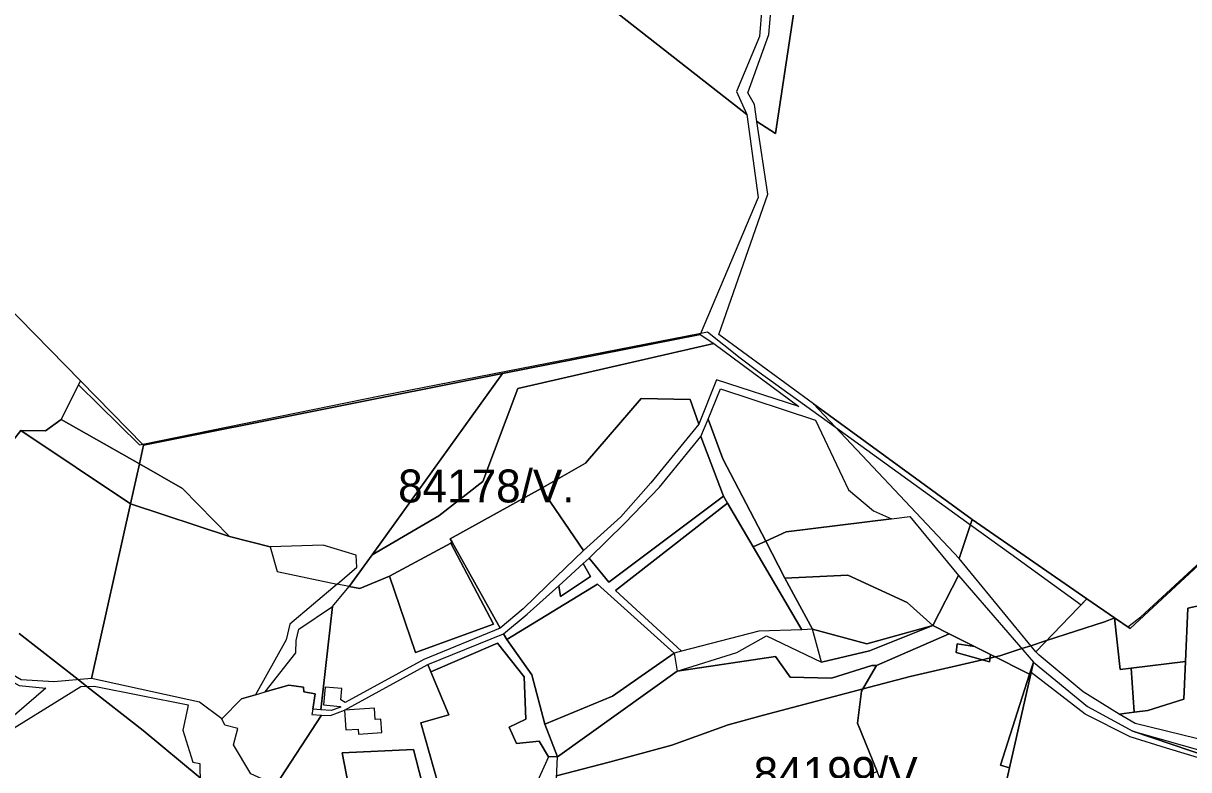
# Model space of a CAD drawing. Extents: x -477304 to -465429, y -1159113 to -1149210.
# Drawn here: x -473443 to -472912, y -1156758 to -1156419 of the extents above; entities that cross this region are included whole.
import ezdxf

# ---------------------------------------------------------------- set-up
doc = ezdxf.new("R2010")
doc.units = 0
for name, color, linetype in [('BPEJ_s', 7, 'Continuous'), ('PUPFL_s', 7, 'Continuous'), ('trav_porost_s', 7, 'Continuous'), ('zahrada_s', 7, 'Continuous')]:
    doc.layers.add(name, color=color, linetype=linetype)

msp = doc.modelspace()

# ---------------------------------------------------------------- linework, layer by layer
at = {"layer": 'BPEJ_s'}
for points in [[(-473480, -1156517.16), (-473416.9, -1156581.41), (-473417.83, -1156583.28), (-473390.1, -1156610.56), (-473388.57, -1156610.25), (-473279.83, -1156588.02), (-473134.47, -1156559.66), (-473131.42, -1156559.07), (-473116.51, -1156570.86), (-473107.84, -1156577.45), (-473073.18, -1156602.49), (-473011.71, -1156646.91), (-472993.24, -1156660.25), (-472961.25, -1156683.36), (-472958.61, -1156680.63), (-472946.03, -1156689.3), (-472945.88, -1156689.4), (-472950.58, -1156691.08), (-472977.03, -1156699.7), (-472984.22, -1156702.04), (-472988.28, -1156703.36), (-472998.26, -1156706.62), (-473000.35, -1156707.1), (-473002.85, -1156707.67), (-473003.92, -1156707.91), (-473006.2, -1156708.43), (-473039.18, -1156715.98), (-473060.61, -1156721.68), (-473105.96, -1156733.72), (-473122.06, -1156738), (-473147.71, -1156747.36), (-473176.15, -1156754.99), (-473200.18, -1156761.29)], [(-473480, -1156517.16), (-473416.9, -1156581.41), (-473417.83, -1156583.28), (-473390.1, -1156610.56), (-473388.57, -1156610.25), (-473279.83, -1156588.02), (-473134.47, -1156559.66), (-473131.42, -1156559.07), (-473116.51, -1156570.86), (-473107.84, -1156577.45), (-473073.18, -1156602.49), (-473011.71, -1156646.91), (-472993.24, -1156660.25), (-472961.25, -1156683.36), (-472958.61, -1156680.63), (-472946.03, -1156689.3), (-472945.88, -1156689.4), (-472939.96, -1156693.48), (-472934.11, -1156688.93), (-472906.88, -1156663.82)], [(-473200.18, -1156761.29), (-473176.15, -1156754.99), (-473147.71, -1156747.36), (-473122.06, -1156738), (-473105.96, -1156733.72), (-473060.61, -1156721.68), (-473039.18, -1156715.98), (-473006.2, -1156708.43), (-473003.92, -1156707.91), (-473002.85, -1156707.67), (-473000.35, -1156707.1), (-472998.26, -1156706.62), (-472988.28, -1156703.36), (-472984.22, -1156702.04), (-472977.03, -1156699.7), (-472950.58, -1156691.08), (-472945.88, -1156689.4), (-472939.96, -1156693.48), (-472934.11, -1156688.93), (-472906.88, -1156663.82)], [(-473444.89, -1156696.39), (-473417.98, -1156717.44), (-473414.03, -1156720.53), (-473388.37, -1156740.6), (-473362.48, -1156762.23)], [(-473362.48, -1156762.23), (-473388.37, -1156740.6), (-473414.03, -1156720.53), (-473417.98, -1156717.44), (-473444.89, -1156696.39)], [(-472896.74, -1156756.4), (-472922.42, -1156748.63), (-472938.96, -1156743.55), (-472959.42, -1156733.15), (-472984.05, -1156714.17), (-472993.88, -1156757.66), (-472996.14, -1156767.65), (-472997.03, -1156790.58), (-472998.5, -1156795.52), (-472994.04, -1156821.31), (-472998.71, -1156821.23), (-472993.88, -1156853.19), (-472988.81, -1156874.48), (-472985.62, -1156875.75), (-472955, -1156887.92), (-472911.44, -1156905.22)], [(-472896.74, -1156756.4), (-472922.42, -1156748.63), (-472938.96, -1156743.55), (-472959.42, -1156733.15), (-472984.05, -1156714.17), (-472993.88, -1156757.66), (-472996.14, -1156767.65), (-472997.03, -1156790.58), (-472998.5, -1156795.52), (-472994.04, -1156821.31), (-472998.71, -1156821.23), (-472993.88, -1156853.19), (-472988.81, -1156874.48), (-472985.62, -1156875.75), (-472955, -1156887.92), (-472911.44, -1156905.22)]]:
    msp.add_lwpolyline(points, dxfattribs=at)
at = {"layer": 'PUPFL_s'}
for points in [[(-473507.74, -1156150.33), (-473421.45, -1156219.33), (-473310.97, -1156306.17), (-473265.08, -1156341.48), (-473174.97, -1156412.02), (-473113.44, -1156460.18), (-473108.31, -1156497.99), (-473134.72, -1156560.25), (-473224.75, -1156578.04), (-473388.18, -1156610.65), (-473416.9, -1156581.41), (-473480, -1156517.16)], [(-472899.78, -1156412.46), (-472686.97, -1156467.54), (-472710.29, -1156487.69), (-472737.94, -1156513.25), (-472740.99, -1156516.02), (-472744.55, -1156518.35), (-472778.08, -1156549.66), (-472794.34, -1156563.57), (-472821.5, -1156589.09), (-472897.38, -1156655.6), (-472938.95, -1156694.18), (-472946.03, -1156689.3), (-472958.61, -1156680.63), (-473010.93, -1156644.58), (-473083.16, -1156591.9), (-473126.32, -1156560.34), (-473104.01, -1156496.44), (-473108.89, -1156463.38), (-473100.49, -1156468.81), (-473078.33, -1156321.91)], [(-472910.06, -1156908.96), (-472985.26, -1156878.14), (-472992.15, -1156832.26), (-472994.04, -1156821.31), (-472998.5, -1156795.52), (-472997.03, -1156790.58), (-472996.14, -1156767.65), (-472993.88, -1156757.66), (-472982.99, -1156709.48), (-472958.33, -1156729.74), (-472937.78, -1156740.97), (-472893.83, -1156755.76)]]:
    msp.add_lwpolyline(points, dxfattribs=at)
for points in [[(-473101.25, -1156397.38), (-473095.06, -1156397.16), (-473091.55, -1156323.3), (-473078.33, -1156321.91), (-473100.49, -1156468.81), (-473108.89, -1156463.38), (-473109.98, -1156455.61), (-473113, -1156450.31), (-473103.47, -1156423.72)], [(-473118.21, -1156449.71), (-473113.44, -1156460.18), (-473174.97, -1156412.02), (-473151.15, -1156407.32), (-473105.63, -1156398.35), (-473107.71, -1156424.54)], [(-473284.15, -1156660.58), (-473224.75, -1156578.04), (-473134.72, -1156560.25), (-473128.52, -1156564.38), (-473217.76, -1156584.84), (-473233.8, -1156627.18), (-473253.73, -1156642.9)], [(-473349.1, -1156652.23), (-473370.49, -1156630.43), (-473390.09, -1156619.23), (-473388.18, -1156610.65), (-473224.75, -1156578.04), (-473284.15, -1156660.58), (-473294.6, -1156675.11), (-473300.06, -1156673.97), (-473291.03, -1156666.31), (-473291.42, -1156660.86), (-473306.47, -1156656.24), (-473330.64, -1156656.96)], [(-473390.09, -1156619.23), (-473425.68, -1156598.98), (-473416.9, -1156581.41), (-473388.18, -1156610.65)], [(-473010.93, -1156644.58), (-473016.86, -1156662.27), (-473083.16, -1156591.9)], [(-473394.13, -1156637.37), (-473444.1, -1156604.09), (-473432.92, -1156604.12), (-473425.68, -1156598.98), (-473390.09, -1156619.23)], [(-473349.1, -1156652.23), (-473394.13, -1156637.37), (-473390.09, -1156619.23), (-473370.49, -1156630.43)], [(-472958.61, -1156680.63), (-472981.96, -1156704.8), (-473016.86, -1156662.27), (-473010.93, -1156644.58)], [(-473067.47, -1156669.83), (-473040.46, -1156682.37), (-473028.88, -1156692.79), (-473058.85, -1156701.15), (-473083.54, -1156694.55), (-473096.14, -1156671.27)], [(-473104.52, -1156697.5), (-473079.45, -1156709.46), (-473057.67, -1156704.29), (-473028.88, -1156692.79), (-473021.31, -1156696.59), (-473054.49, -1156710.97), (-473056.66, -1156710.97), (-473074.97, -1156716.83), (-473093.84, -1156716.31), (-473100.46, -1156706.87), (-473145.28, -1156713.55), (-473118.01, -1156705.1)], [(-473028.88, -1156692.79), (-473057.67, -1156704.29), (-473079.45, -1156709.46), (-473083.54, -1156694.55), (-473058.85, -1156701.15)], [(-472937.78, -1156740.97), (-472892.8, -1156753.63), (-472893.83, -1156755.76)]]:
    msp.add_lwpolyline(points, close=True, dxfattribs=at)
at = {"layer": 'trav_porost_s'}
for points in [[(-473425.68, -1156598.98), (-473432.92, -1156604.12), (-473444.1, -1156604.09), (-473459.46, -1156623.42), (-473464.01, -1156620.69), (-473459.68, -1156612.19), (-473487.55, -1156601.45), (-473480.62, -1156567.6), (-473486.37, -1156565.48), (-473485.38, -1156545.68), (-473480.68, -1156528.52), (-473480, -1156517.16), (-473416.9, -1156581.41)], [(-473284.15, -1156660.58), (-473253.73, -1156642.9), (-473233.8, -1156627.18), (-473217.76, -1156584.84), (-473128.52, -1156564.38), (-473089.76, -1156593.11), (-473127.32, -1156580.95), (-473135.41, -1156601.16), (-473139.33, -1156589.9), (-473161.6, -1156589.45), (-473187.04, -1156618.97), (-473207.1, -1156630.48), (-473248.55, -1156653.38), (-473247.67, -1156654.94), (-473248.36, -1156655.31), (-473276.23, -1156670.31), (-473289.69, -1156675.97), (-473294.6, -1156675.11)], [(-473124.39, -1156616.91), (-473131.15, -1156598.8), (-473125.45, -1156585.04), (-473082.25, -1156599.27), (-473067.16, -1156631), (-473055.83, -1156640.6), (-473047.63, -1156644.24), (-473095.61, -1156650.21), (-473104.91, -1156654.39)], [(-473157.18, -1156627.87), (-473170.86, -1156643.3), (-473187.91, -1156658.59), (-473207.1, -1156630.48), (-473187.04, -1156618.97), (-473161.6, -1156589.45), (-473139.33, -1156589.9), (-473135.41, -1156601.16)], [(-473509.01, -1156598), (-473488.54, -1156605.97), (-473464.01, -1156620.69), (-473459.46, -1156623.42), (-473444.1, -1156604.09), (-473394.13, -1156637.37), (-473411.86, -1156716.88), (-473429.09, -1156718.45), (-473443.95, -1156717.51), (-473477.54, -1156698.09), (-473496.02, -1156660.78), (-473518.98, -1156637.27), (-473537.28, -1156593.7)], [(-473104.91, -1156654.39), (-473110.61, -1156656.95), (-473122.24, -1156637.06), (-473124.11, -1156633.86), (-473134.43, -1156606.71), (-473131.15, -1156598.8), (-473124.39, -1156616.91)], [(-473169.08, -1156646.25), (-473153.35, -1156629.82), (-473134.43, -1156606.71), (-473124.11, -1156633.86), (-473176.36, -1156673.16), (-473185.29, -1156662.18)], [(-473215.37, -1156685.18), (-473225.85, -1156693.97), (-473247.67, -1156654.94), (-473248.55, -1156653.38), (-473207.1, -1156630.48), (-473187.91, -1156658.59), (-473204.43, -1156674.55)], [(-473343.62, -1156726.24), (-473352.51, -1156735.31), (-473362.75, -1156727.76), (-473411.86, -1156716.88), (-473394.13, -1156637.37), (-473349.1, -1156652.23), (-473330.64, -1156656.96), (-473327.39, -1156668.29), (-473300.06, -1156673.97), (-473321.55, -1156692.2), (-473323.25, -1156699.38), (-473337.31, -1156724.4)], [(-473224.39, -1156696.68), (-473213.53, -1156687.68), (-473199.17, -1156674.72), (-473198.32, -1156679.65), (-473184.63, -1156670.56), (-473188.01, -1156664.64), (-473185.29, -1156662.18), (-473176.36, -1156673.16), (-473124.11, -1156633.86), (-473122.24, -1156637.06), (-473173.25, -1156676.86), (-473143.19, -1156704.55), (-473146.56, -1156705.43), (-473181.49, -1156673.98), (-473222.86, -1156699.24)], [(-473143.19, -1156704.55), (-473173.25, -1156676.86), (-473122.24, -1156637.06), (-473110.61, -1156656.95), (-473088.52, -1156694.72), (-473108.01, -1156695.4)], [(-473096.14, -1156671.27), (-473104.91, -1156654.39), (-473095.61, -1156650.21), (-473047.63, -1156644.24), (-473039.32, -1156643.19), (-473017.1, -1156670.06), (-473028.88, -1156692.79), (-473040.46, -1156682.37), (-473067.47, -1156669.83)], [(-473248.36, -1156655.31), (-473228.9, -1156692.2), (-473264.36, -1156705.04), (-473276.23, -1156670.31)], [(-473110.61, -1156656.95), (-473104.91, -1156654.39), (-473096.14, -1156671.27), (-473083.54, -1156694.55), (-473088.52, -1156694.72)], [(-472938.47, -1156712.18), (-472943.55, -1156712.79), (-472946.03, -1156689.3), (-472938.95, -1156694.18), (-472897.38, -1156655.6), (-472866.96, -1156656.98), (-472826.39, -1156665.35), (-472804.22, -1156677.17), (-472801.98, -1156679.26), (-472848.79, -1156719.38), (-472869.82, -1156710.1), (-472874.83, -1156710.56), (-472876.41, -1156704.73), (-472891.43, -1156706.53), (-472904.28, -1156683.04), (-472912.66, -1156684.85), (-472913.72, -1156709.21)], [(-473459.29, -1156744.06), (-473474.24, -1156718.58), (-473475.64, -1156715.43), (-473491.08, -1156680.72), (-473499.66, -1156662.67), (-473480.01, -1156700.3), (-473444.94, -1156720.15), (-473432.73, -1156721.3)], [(-473199.17, -1156674.72), (-473188.01, -1156664.64), (-473184.63, -1156670.56), (-473198.32, -1156679.65)], [(-472982.99, -1156709.48), (-472984.74, -1156714.93), (-473002.62, -1156705.96), (-473009.86, -1156702.33), (-473021.31, -1156696.59), (-473028.88, -1156692.79), (-473017.1, -1156670.06)], [(-473211.43, -1156715.25), (-473222.86, -1156699.24), (-473181.49, -1156673.98), (-473146.56, -1156705.43), (-473174.65, -1156725.05), (-473205.53, -1156737.73)], [(-472980.46, -1156706.38), (-472981.96, -1156704.8), (-472958.61, -1156680.63), (-472946.03, -1156689.3), (-472943.55, -1156712.79), (-472938.47, -1156712.18), (-472937.06, -1156732.32), (-472943.93, -1156733.17), (-472960.29, -1156723.06)], [(-473302.22, -1156684.16), (-473307.53, -1156731.19), (-473311.18, -1156730.96), (-473310.09, -1156723.93), (-473315.28, -1156723.01), (-473315.32, -1156720.91), (-473322.1, -1156719.98), (-473332.83, -1156723.1), (-473318.85, -1156705.19), (-473318.7, -1156699.64), (-473317.53, -1156694.51)], [(-472845.41, -1156720.87), (-472851.56, -1156749.67), (-472875.57, -1156741.37), (-472867.66, -1156728.95), (-472870.37, -1156713.03), (-472874.06, -1156713.38), (-472871.03, -1156729.26), (-472887.62, -1156749.47), (-472936.69, -1156737.51), (-472943.93, -1156733.17), (-472937.06, -1156732.32), (-472930.84, -1156731.55), (-472914.47, -1156726.41), (-472913.72, -1156709.21), (-472912.66, -1156684.85), (-472904.28, -1156683.04), (-472891.43, -1156706.53), (-472888.54, -1156711.81), (-472874.83, -1156710.56), (-472869.82, -1156710.1), (-472848.79, -1156719.38)], [(-473054.25, -1156820.33), (-473042.03, -1156802.28), (-473046.32, -1156779), (-473054.16, -1156759.3), (-473063.12, -1156737.28), (-473061.25, -1156722.79), (-473054.49, -1156710.97), (-473021.31, -1156696.59), (-473009.86, -1156702.33), (-473017.75, -1156701.15), (-473018.23, -1156705.11), (-473003.08, -1156709.3), (-473002.62, -1156705.96), (-472984.74, -1156714.93), (-472998.04, -1156756.39), (-472993.88, -1156757.66), (-472996.14, -1156767.65), (-472997.03, -1156790.58), (-472998.5, -1156795.52), (-472994.04, -1156821.31)], [(-473203.75, -1156752.59), (-473211.69, -1156770.06), (-473200.83, -1156775.84), (-473193.47, -1156786.73), (-473220.69, -1156793.16), (-473226.39, -1156786.99), (-473248.19, -1156785.95), (-473261.93, -1156737.2), (-473249.2, -1156733.56), (-473257.42, -1156713.96), (-473227.05, -1156700.92), (-473214.92, -1156716.13), (-473214.17, -1156735.4), (-473221.76, -1156739.19), (-473218.39, -1156746.5), (-473208.13, -1156745.48)], [(-473205.53, -1156737.73), (-473199.79, -1156752.65), (-473203.75, -1156752.59), (-473208.13, -1156745.48), (-473218.39, -1156746.5), (-473221.76, -1156739.19), (-473214.17, -1156735.4), (-473214.92, -1156716.13), (-473227.05, -1156700.92), (-473257.42, -1156713.96), (-473258.82, -1156710.62), (-473224.39, -1156696.68), (-473222.86, -1156699.24), (-473211.43, -1156715.25)], [(-473009.86, -1156702.33), (-473002.62, -1156705.96), (-473003.08, -1156709.3), (-473018.23, -1156705.11), (-473017.75, -1156701.15)], [(-473174.65, -1156725.05), (-473146.56, -1156705.43), (-473145.28, -1156713.55), (-473199.79, -1156752.65), (-473205.53, -1156737.73)], [(-473100.46, -1156706.87), (-473093.84, -1156716.31), (-473074.97, -1156716.83), (-473056.66, -1156710.97), (-473054.49, -1156710.97), (-473061.25, -1156722.79), (-473063.12, -1156737.28), (-473054.16, -1156759.3), (-473085.01, -1156773.73), (-473083.23, -1156779.1), (-473114.45, -1156800.78), (-473161.74, -1156833.63), (-473192.15, -1156789.32), (-473167.91, -1156787.19), (-473159.16, -1156799.87), (-473143.52, -1156789.08), (-473155.48, -1156771.76), (-473171.11, -1156782.55), (-473170.21, -1156783.85), (-473193.47, -1156786.73), (-473200.83, -1156775.84), (-473199.79, -1156752.65), (-473145.28, -1156713.55)], [(-473296.71, -1156731.38), (-473258.82, -1156710.62), (-473257.42, -1156713.96), (-473249.2, -1156733.56), (-473261.93, -1156737.2), (-473248.19, -1156785.95), (-473281.86, -1156786.33), (-473256.48, -1156783.45), (-473265.29, -1156749.24), (-473297.81, -1156750.75), (-473294.8, -1156766.48), (-473281.86, -1156786.33), (-473327.92, -1156765.57), (-473307.22, -1156733.6), (-473303.13, -1156733.8), (-473296.71, -1156731.38), (-473296.04, -1156740.35), (-473290.55, -1156739.96), (-473290.38, -1156742.35), (-473279.7, -1156741.59), (-473280.14, -1156735.5), (-473282.73, -1156735.69), (-473283.11, -1156730.4)], [(-472998.04, -1156756.39), (-472984.74, -1156714.93), (-472982.99, -1156709.48), (-472993.88, -1156757.66)], [(-472914.47, -1156726.41), (-472930.84, -1156731.55), (-472937.06, -1156732.32), (-472938.47, -1156712.18), (-472913.72, -1156709.21)], [(-473367.9, -1156728.95), (-473368.26, -1156730.63), (-473370.39, -1156740.46), (-473365.78, -1156755.03), (-473362.66, -1156755.7), (-473362.4, -1156765.19), (-473377.31, -1156772.7), (-473390.19, -1156779.19), (-473397.77, -1156791.4), (-473427.59, -1156799.07), (-473442.99, -1156774.8), (-473448.91, -1156757.89), (-473458.08, -1156746.11), (-473416.75, -1156720.64), (-473410.73, -1156720.39)], [(-473307.22, -1156733.6), (-473327.92, -1156765.57), (-473339.34, -1156760.42), (-473347.19, -1156747.14), (-473345.27, -1156739.68), (-473351.15, -1156738.17), (-473352.51, -1156735.31), (-473343.62, -1156726.24), (-473337.31, -1156724.4), (-473332.83, -1156723.1), (-473322.1, -1156719.98), (-473315.32, -1156720.91), (-473315.28, -1156723.01), (-473310.09, -1156723.93), (-473311.18, -1156730.96), (-473311.55, -1156733.38)], [(-473297.81, -1156750.75), (-473265.29, -1156749.24), (-473256.48, -1156783.45), (-473281.86, -1156786.33), (-473294.8, -1156766.48)]]:
    msp.add_lwpolyline(points, close=True, dxfattribs=at)
at = {"layer": 'zahrada_s'}
msp.add_lwpolyline([(-473228.9, -1156692.2), (-473248.36, -1156655.31), (-473247.67, -1156654.94), (-473225.85, -1156693.97), (-473260.53, -1156708.29), (-473296.4, -1156727.82), (-473298.36, -1156726.73), (-473297.9, -1156721.55), (-473305.53, -1156720.86), (-473306.25, -1156728.95), (-473298.62, -1156729.63), (-473298.43, -1156730.06), (-473302.86, -1156731.49), (-473307.53, -1156731.19), (-473302.22, -1156684.16), (-473294.6, -1156675.11), (-473289.69, -1156675.97), (-473276.23, -1156670.31), (-473264.36, -1156705.04)], close=True, dxfattribs=at)

# ---------------------------------------------------------------- texts
at = {"layer": 'BPEJ_s'}
for s, p in [('84178/V.', (-473272.3, -1156636.79)), ('84199/V.', (-473110.42, -1156767.71))]:
    msp.add_text(s, height=15, dxfattribs=at).set_placement(p)

doc.saveas('drawing.dxf')
